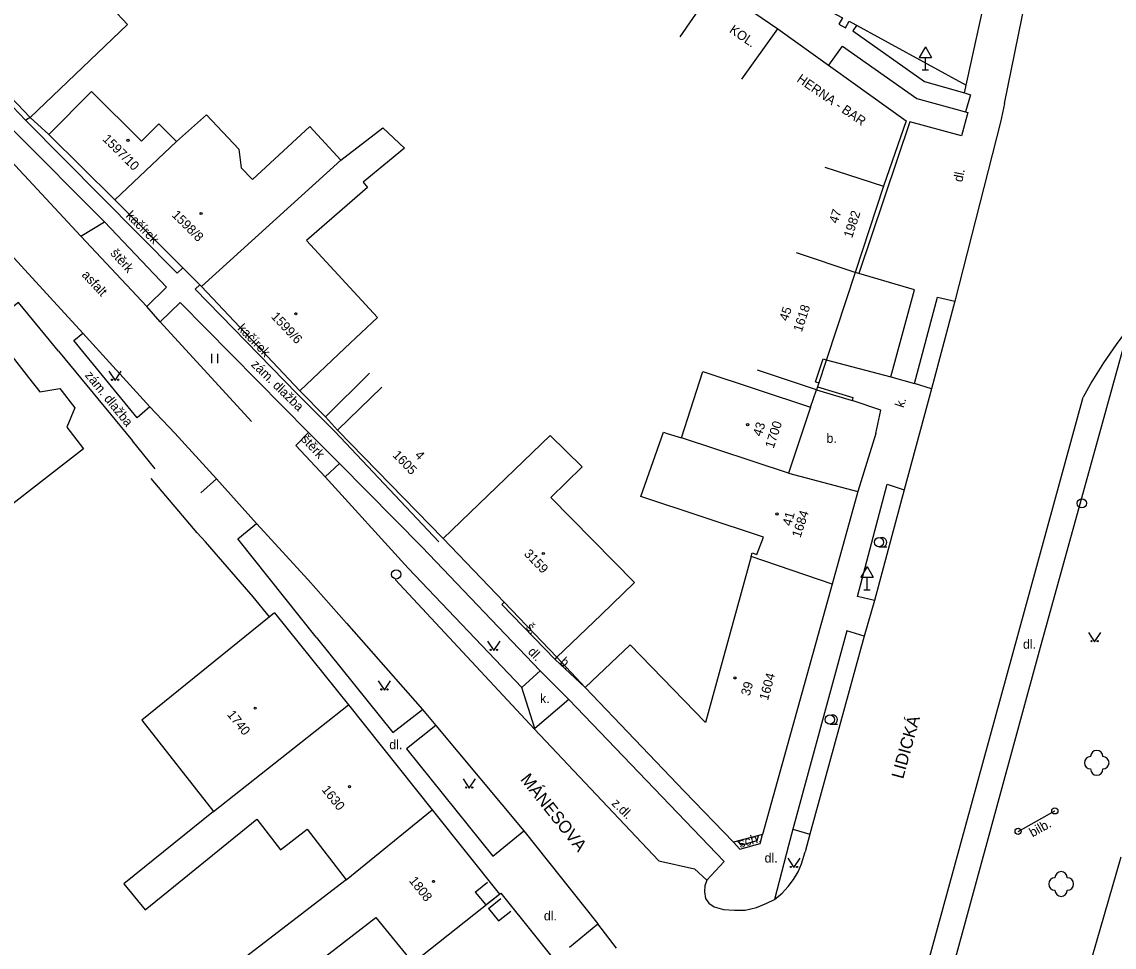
# Model space of a CAD drawing. Extents: x -584400 to -581602, y -1210894 to -1208793.
# Drawn here: x -582590.2 to -582501.8, y -1209795.7 to -1209720.8 of the extents above; entities that cross this region are included whole.
import ezdxf

# ---------------------------------------------------------------- set-up
doc = ezdxf.new("R2010")
doc.units = 0
for name, color, linetype in [('BUDOVY_MĚŘ', 7, 'Continuous'), ('BUDOVY_NEMĚŘ', 7, 'Continuous'), ('MAP_ZN_BP', 7, 'Continuous'), ('NÁZVY_ULIC_TOK_SMĚR', 7, 'Continuous'), ('POMOC_POPIS', 7, 'Continuous'), ('ROZHRANÍ_PLOCH', 7, 'Continuous'), ('ZELEŇ', 7, 'Continuous'), ('ZN_BUDOV', 7, 'Continuous'), ('ZN_DOPLŇKOVÉ', 7, 'Continuous'), ('ZN_KULTUR', 7, 'Continuous'), ('Č_POPIS_EVID', 7, 'Continuous'), ('Č_POPIS_ORIENT', 7, 'Continuous')]:
    doc.layers.add(name, color=color, linetype=linetype)

msp = doc.modelspace()

# ---------------------------------------------------------------- linework, layer by layer
at = {"layer": 'BUDOVY_MĚŘ'}
for points in [[(-582589.48, -1209728.52), (-582581.62, -1209720.99), (-582584.14, -1209718.28), (-582585.7, -1209716.6), (-582585.49, -1209713.68), (-582588.15, -1209710.88)], [(-582536.89, -1209722), (-582534.06, -1209717.88)], [(-582534.06, -1209717.88), (-582529, -1209721.35)], [(-582589.48, -1209728.52), (-582592.17, -1209725.75), (-582593.57, -1209724.3), (-582597.9, -1209719.83)], [(-582531.91, -1209725.42), (-582529, -1209721.35)], [(-582529, -1209721.35), (-582518.59, -1209728.8), (-582520.44, -1209734.09)], [(-582587.99, -1209729.89), (-582582.64, -1209735.2)], [(-582525.19, -1209732.54), (-582520.44, -1209734.09), (-582522.72, -1209741.07), (-582527.47, -1209739.49)], [(-582582.64, -1209735.2), (-582575.62, -1209742.21)], [(-582595.73, -1209739.64), (-582591.91, -1209744.64), (-582591.78, -1209744.81), (-582592.76, -1209745.58), (-582589.64, -1209749.56), (-582588.71, -1209750.74), (-582587.1, -1209750.45), (-582585.89, -1209752.02), (-582586.52, -1209753.6), (-582585.17, -1209755.34), (-582595.05, -1209762.99), (-582602.97, -1209752.84), (-582597.49, -1209748.6), (-582601.11, -1209743.85), (-582595.73, -1209739.64)], [(-582522.72, -1209741.07), (-582525.79, -1209750.32), (-582525.87, -1209750.56), (-582530.62, -1209748.98)], [(-582575.62, -1209742.21), (-582567.67, -1209750.64), (-582564.03, -1209747.2)], [(-582531.15, -1209764.06), (-582531.07, -1209763.77), (-582530.69, -1209763.88), (-582530.16, -1209762.48), (-582540.07, -1209759.21), (-582538.24, -1209754), (-582537.94, -1209754.11), (-582536.79, -1209754.46), (-582535.06, -1209749.08)], [(-582535.06, -1209749.08), (-582526.34, -1209751.98)], [(-582561.02, -1209750.36), (-582564.61, -1209753.84), (-582556.07, -1209762.6)], [(-582526.34, -1209751.98), (-582528.11, -1209757.32)], [(-582543.27, -1209768.78), (-582540.58, -1209766.17), (-582547.36, -1209759.28), (-582544.83, -1209756.81), (-582547.4, -1209754.25), (-582556.07, -1209762.6)], [(-582528.11, -1209757.32), (-582536.79, -1209754.46)], [(-582528.11, -1209757.32), (-582522.5, -1209758.8), (-582524.6, -1209766.3)], [(-582556.07, -1209762.6), (-582551.12, -1209767.75), (-582546.88, -1209772.21)], [(-582531.15, -1209764.06), (-582534.85, -1209777.5), (-582540.95, -1209771.2)], [(-582524.6, -1209766.3), (-582531.15, -1209764.06)], [(-582524.6, -1209766.3), (-582530.23, -1209786.56), (-582532.57, -1209787.18), (-582536.53, -1209783.08)], [(-582569.73, -1209768.61), (-582580.46, -1209777.31), (-582574.65, -1209784.69), (-582563.74, -1209776.06)], [(-582569.73, -1209768.61), (-582563.74, -1209776.06), (-582556.97, -1209784.56), (-582551.52, -1209791.39), (-582551.41, -1209791.29), (-582545.75, -1209798.38), (-582545.86, -1209798.48), (-582540.1, -1209805.68), (-582539.96, -1209805.54), (-582537.63, -1209808.59)], [(-582546.88, -1209772.21), (-582543.27, -1209768.78)], [(-582540.95, -1209771.2), (-582544.57, -1209774.65)], [(-582544.57, -1209774.65), (-582536.53, -1209783.08)], [(-582574.65, -1209784.69), (-582581.91, -1209790.54), (-582580.19, -1209792.65), (-582571.15, -1209785.31), (-582569.24, -1209787.8), (-582567.07, -1209786.13), (-582563.93, -1209790.21), (-582556.97, -1209784.56)], [(-582531, -1209891.48), (-582501.19, -1209788.37)], [(-582563.93, -1209790.21), (-582575.32, -1209798.99), (-582572.93, -1209802.1), (-582561.51, -1209793.26), (-582558.53, -1209796.93), (-582551.52, -1209791.39)]]:
    msp.add_lwpolyline(points, dxfattribs=at)
at = {"layer": 'BUDOVY_NEMĚŘ'}
for points in [[(-582587.99, -1209729.89), (-582584.54, -1209726.42), (-582580.47, -1209730.43), (-582579.08, -1209729.04), (-582577.66, -1209730.46), (-582582.64, -1209735.2)], [(-582577.66, -1209730.46), (-582575.22, -1209728.32), (-582572.6, -1209731.08), (-582572.41, -1209732.61), (-582571.51, -1209733.55), (-582566.87, -1209729.26), (-582564.34, -1209731.99), (-582575.62, -1209742.21)], [(-582564.34, -1209731.99), (-582560.95, -1209729.35), (-582559.2, -1209731), (-582562.55, -1209733.76), (-582562.19, -1209734.18), (-582567.12, -1209738.47), (-582561.39, -1209744.71), (-582564.03, -1209747.2)]]:
    msp.add_lwpolyline(points, dxfattribs=at)
at = {"layer": 'MAP_ZN_BP'}
for centre, radius in [((-582504.38, -1209759.751), 0.375), ((-582504.38, -1209759.751), 0.0005), ((-582559.87, -1209765.501), 0.375), ((-582559.87, -1209765.501), 0.0005)]:
    msp.add_circle(centre, radius, dxfattribs=at)
at = {"layer": 'ROZHRANÍ_PLOCH'}
for points in [[(-582510.65, -1209727.39), (-582508.39, -1209716.26), (-582507.83, -1209713.44), (-582505.53, -1209697.22), (-582504.18, -1209683.84), (-582503.93, -1209680.11), (-582503.77, -1209676.36), (-582503.68, -1209672.62), (-582503.67, -1209668.87), (-582503.74, -1209665.13), (-582503.9, -1209661.39), (-582504.09, -1209658.25), (-582504.76, -1209647.39), (-582509.01, -1209633.94)], [(-582610.88, -1209708.81), (-582610.57, -1209710.92), (-582608.06, -1209713.53), (-582594.6, -1209728.27), (-582585.39, -1209738.13), (-582580.06, -1209743.81), (-582578.45, -1209742.27), (-582583.48, -1209736.98)], [(-582539.25, -1209711.37), (-582539.89, -1209711.87), (-582535.38, -1209714.21), (-582531.74, -1209716.13), (-582527.72, -1209718.33), (-582523.76, -1209720.45), (-582524.04, -1209720.97), (-582523.5, -1209721.27), (-582523.22, -1209720.74), (-582513.74, -1209725.92)], [(-582513.87, -1209726.54), (-582511.63, -1209716.3)], [(-582522.62, -1209721.07), (-582522.92, -1209721.5), (-582517.11, -1209725.62), (-582513.87, -1209726.54), (-582513.39, -1209726.68), (-582513.81, -1209728.07)], [(-582524.86, -1209724.3), (-582523.76, -1209722.74), (-582517.73, -1209726.98), (-582513.6, -1209728.13), (-582514.13, -1209730.02), (-582518.31, -1209728.89), (-582522.44, -1209741.15)], [(-582605.96, -1209723.58), (-582603.08, -1209726.39), (-582600.29, -1209729.32), (-582596.41, -1209733.9), (-582592.88, -1209737.64), (-582585.24, -1209745.97)], [(-582592.47, -1209726.04), (-582589.87, -1209728.74)], [(-582510.65, -1209727.39), (-582510.96, -1209728.91), (-582514.67, -1209743.4)], [(-582589.87, -1209728.74), (-582589.69, -1209728.61), (-582589.48, -1209728.52)], [(-582589.87, -1209728.74), (-582577.6, -1209741.13)], [(-582583.48, -1209736.98), (-582590.84, -1209729.58)], [(-582585.39, -1209738.13), (-582583.48, -1209736.98)], [(-582577.15, -1209740.68), (-582577.6, -1209741.13)], [(-582522.44, -1209741.15), (-582522.72, -1209741.07)], [(-582519.83, -1209749.52), (-582517.92, -1209742.47), (-582522.44, -1209741.15)], [(-582575.77, -1209742.06), (-582576.15, -1209742.42), (-582567.89, -1209750.89), (-582564.84, -1209753.95)], [(-582578.96, -1209745.05), (-582580.06, -1209743.81)], [(-582566.96, -1209754.03), (-582577.34, -1209743.5), (-582578.96, -1209745.05)], [(-582517.92, -1209750.06), (-582516.07, -1209743.08), (-582514.67, -1209743.4)], [(-582514.67, -1209743.4), (-582516.55, -1209750.49)], [(-582571.57, -1209753.13), (-582578.96, -1209745.05)], [(-582507.66, -1209771.1), (-582500.55, -1209745.48)], [(-582500.55, -1209745.48), (-582501.62, -1209746.9), (-582502.63, -1209748.37), (-582503.57, -1209749.88), (-582504.28, -1209751.15)], [(-582585.95, -1209746.58), (-582585.24, -1209745.97), (-582579.8, -1209751.95), (-582580.82, -1209752.83), (-582585.95, -1209746.58)], [(-582525.93, -1209749.91), (-582525.32, -1209748.06), (-582525.07, -1209748.14)], [(-582525.07, -1209748.14), (-582519.83, -1209749.52)], [(-582562.04, -1209749.22), (-582565.59, -1209752.74)], [(-582525.93, -1209749.91), (-582525.68, -1209749.99)], [(-582519.83, -1209749.52), (-582517.92, -1209750.06)], [(-582516.55, -1209750.49), (-582517.92, -1209750.06)], [(-582565.59, -1209752.74), (-582567.67, -1209750.64)], [(-582516.55, -1209750.49), (-582518.76, -1209758.65)], [(-582537.11, -1209870.86), (-582528.91, -1209840.99), (-582521.79, -1209815.04), (-582517.06, -1209797.8), (-582504.28, -1209751.15)], [(-582520.66, -1209752.22), (-582522.98, -1209751.44)], [(-582574.4, -1209757.78), (-582577.78, -1209754.07), (-582579.8, -1209751.95)], [(-582521.06, -1209754.1), (-582520.66, -1209752.22)], [(-582564.61, -1209753.84), (-582565.59, -1209752.74)], [(-582568, -1209755.07), (-582566.96, -1209754.03)], [(-582564.47, -1209756.54), (-582566.96, -1209754.03)], [(-582556.42, -1209762.86), (-582564.84, -1209753.95)], [(-582521.06, -1209754.1), (-582522.5, -1209758.8)], [(-582565.63, -1209757.6), (-582568, -1209755.07)], [(-582564.47, -1209756.54), (-582565.63, -1209757.6)], [(-582557.78, -1209763.29), (-582564.47, -1209756.54)], [(-582575.69, -1209758.9), (-582574.4, -1209757.78)], [(-582574.4, -1209757.78), (-582571.17, -1209761.38)], [(-582558.9, -1209765.01), (-582565.63, -1209757.6)], [(-582522.55, -1209767.28), (-582520.15, -1209758.21)], [(-582518.76, -1209758.65), (-582521.17, -1209767.62)], [(-582520.15, -1209758.21), (-582518.76, -1209758.65)], [(-582566.36, -1209770.57), (-582572.68, -1209762.62), (-582571.17, -1209761.38)], [(-582571.17, -1209761.38), (-582567, -1209765.94), (-582563.9, -1209769.46)], [(-582557.78, -1209763.29), (-582548.24, -1209773.27)], [(-582549.71, -1209774.65), (-582558.9, -1209765.01)], [(-582548.67, -1209778.03), (-582559.95, -1209765.91)], [(-582551.12, -1209767.75), (-582551.32, -1209767.95), (-582547, -1209772.4), (-582546.88, -1209772.21)], [(-582521.17, -1209767.62), (-582522.55, -1209767.28)], [(-582521.17, -1209767.62), (-582521.99, -1209770.49)], [(-582563.9, -1209769.46), (-582557.75, -1209776.45)], [(-582523.41, -1209770.07), (-582527.76, -1209786.11), (-582528.12, -1209787.44)], [(-582521.99, -1209770.49), (-582523.41, -1209770.07)], [(-582566.36, -1209770.57), (-582560.13, -1209778.3), (-582557.75, -1209776.45)], [(-582521.99, -1209770.49), (-582526.39, -1209786.53), (-582526.78, -1209787.95)], [(-582515.08, -1209798.25), (-582507.66, -1209771.1)], [(-582544.57, -1209774.65), (-582547, -1209772.4)], [(-582549.71, -1209774.65), (-582548.2, -1209773.29)], [(-582548.24, -1209773.27), (-582545.89, -1209775.63)], [(-582548.65, -1209777.97), (-582549.71, -1209774.65)], [(-582545.89, -1209775.63), (-582548.65, -1209777.97)], [(-582533.32, -1209788.75), (-582545.89, -1209775.63)], [(-582557.75, -1209776.45), (-582556.67, -1209777.73)], [(-582556.67, -1209777.73), (-582559.05, -1209779.63), (-582552.06, -1209788.31), (-582549.54, -1209786.25)], [(-582556.67, -1209777.73), (-582549.54, -1209786.25)], [(-582548.67, -1209778.03), (-582544.6, -1209782.35), (-582538.61, -1209788.69), (-582535.73, -1209789.33), (-582534.74, -1209790.25), (-582534.89, -1209790.71), (-582534.93, -1209791.2), (-582534.84, -1209791.73), (-582534.58, -1209792.12), (-582534.14, -1209792.42), (-582533.38, -1209792.62), (-582532.49, -1209792.69), (-582531.62, -1209792.67), (-582530.7, -1209792.45), (-582529.89, -1209792.12), (-582529.25, -1209791.81)], [(-582509.54, -1209786.3), (-582506.57, -1209784.64)], [(-582549.54, -1209786.25), (-582543.55, -1209793.77)], [(-582532.57, -1209787.18), (-582532.05, -1209787.75)], [(-582532.24, -1209787.09), (-582531.95, -1209787.41)], [(-582531.95, -1209787.41), (-582530.66, -1209787.04)], [(-582530.66, -1209787.04), (-582530.56, -1209786.65)], [(-582530.41, -1209787.28), (-582530.23, -1209786.56)], [(-582532.05, -1209787.75), (-582530.41, -1209787.28)], [(-582528.12, -1209787.44), (-582529.25, -1209791.81)], [(-582529.25, -1209791.81), (-582528.63, -1209791.3), (-582528.14, -1209790.77), (-582527.72, -1209790.2), (-582527.35, -1209789.58), (-582527.06, -1209788.92), (-582526.78, -1209787.95)], [(-582534.74, -1209790.25), (-582533.32, -1209788.75)], [(-582553.49, -1209791.23), (-582552.47, -1209790.41)], [(-582553.49, -1209791.23), (-582552.62, -1209792.25)], [(-582552.62, -1209792.25), (-582551.63, -1209791.45)], [(-582552.39, -1209792.53), (-582551.4, -1209791.74)], [(-582552.39, -1209792.53), (-582551.58, -1209793.55)], [(-582551.58, -1209793.55), (-582550.59, -1209792.75)], [(-582545.84, -1209795.66), (-582543.55, -1209793.77)], [(-582542.03, -1209795.75), (-582543.55, -1209793.77)]]:
    msp.add_lwpolyline(points, dxfattribs=at)
at = {"layer": 'ZELEŇ'}
msp.add_lwpolyline([(-582527.76, -1209786.11), (-582526.39, -1209786.53)], dxfattribs=at)
for centre in [(-582503.18, -1209780.75), (-582506.06, -1209790.56)]:
    msp.add_circle(centre, 0.0005, dxfattribs=at)
for centre, start, end in [((-582503.18, -1209780.25), 0, 179.99999), ((-582503.68, -1209780.75), 89.99999, 269.99999), ((-582502.68, -1209780.75), 270, 89.99999), ((-582503.18, -1209781.25), 179.99999, 359.99999), ((-582506.06, -1209790.06), 0, 179.99999), ((-582506.56, -1209790.56), 89.99999, 269.99999), ((-582505.56, -1209790.56), 270, 89.99999), ((-582506.06, -1209791.06), 179.99999, 359.99999)]:
    msp.add_arc(centre, 0.5, start, end, dxfattribs=at)
at = {"layer": 'ZN_BUDOV'}
for centre in [(-582581.58, -1209730.37), (-582575.66, -1209736.3), (-582567.99, -1209744.41), (-582531.43, -1209753.39), (-582529.06, -1209760.61), (-582547.97, -1209763.81), (-582532.46, -1209773.88), (-582571.28, -1209776.33), (-582563.65, -1209782.68), (-582556.85, -1209790.35)]:
    msp.add_circle(centre, 0.0875, dxfattribs=at)
at = {"layer": 'ZN_DOPLŇKOVÉ'}
for p, q in [((-582517.05, -1209722.794), (-582517.55, -1209723.66)), ((-582517.05, -1209722.794), (-582516.55, -1209723.66)), ((-582517.55, -1209723.66), (-582516.55, -1209723.66)), ((-582517.05, -1209724.66), (-582517.05, -1209723.66)), ((-582517.3, -1209724.66), (-582516.8, -1209724.66)), ((-582521.77, -1209764.874), (-582522.27, -1209765.74)), ((-582521.77, -1209764.874), (-582521.27, -1209765.74)), ((-582522.27, -1209765.74), (-582521.27, -1209765.74)), ((-582521.77, -1209766.74), (-582521.77, -1209765.74)), ((-582522.02, -1209766.74), (-582521.52, -1209766.74))]:
    msp.add_line(p, q, dxfattribs=at)
for points in [[(-582589.48, -1209728.52), (-582587.99, -1209729.89)], [(-582587.92, -1209746.55), (-582590.43, -1209743.51), (-582591.91, -1209744.64)], [(-582587.19, -1209747.45), (-582587.92, -1209746.55)], [(-582587.19, -1209747.45), (-582581.2, -1209754.69)], [(-582526.34, -1209751.98), (-582525.87, -1209750.56)], [(-582525.87, -1209750.56), (-582522.98, -1209751.44)], [(-582525.79, -1209750.32), (-582522.91, -1209751.2), (-582522.98, -1209751.44)], [(-582579.38, -1209756.95), (-582581.2, -1209754.69)], [(-582575.97, -1209762.13), (-582579.69, -1209757.74)], [(-582575.31, -1209762.87), (-582575.97, -1209762.13)], [(-582571.44, -1209767.31), (-582575.31, -1209762.87)], [(-582570.13, -1209768.93), (-582571.44, -1209767.31)], [(-582546.88, -1209772.21), (-582544.57, -1209774.65)]]:
    msp.add_lwpolyline(points, dxfattribs=at)
for centre, radius in [((-582506.57, -1209784.64), 0.25), ((-582506.57, -1209784.64), 0.0005), ((-582509.541, -1209786.3), 0.25), ((-582509.541, -1209786.3), 0.0005)]:
    msp.add_circle(centre, radius, dxfattribs=at)
at = {"layer": 'ZN_KULTUR'}
for p, q in [((-582574.8, -1209748.405), (-582574.8, -1209747.655)), ((-582574.3, -1209748.405), (-582574.3, -1209747.655)), ((-582520.8, -1209763.275), (-582520.175, -1209763.275)), ((-582524.78, -1209777.625), (-582524.155, -1209777.625))]:
    msp.add_line(p, q, dxfattribs=at)
for points in [[(-582583.12, -1209749.05), (-582582.62, -1209749.8), (-582582.12, -1209749.05)], [(-582503.85, -1209770.21), (-582503.35, -1209770.96), (-582502.85, -1209770.21)], [(-582552.47, -1209770.91), (-582551.97, -1209771.66), (-582551.47, -1209770.91)], [(-582561.32, -1209774.11), (-582560.82, -1209774.86), (-582560.32, -1209774.11)], [(-582554.46, -1209782.05), (-582553.96, -1209782.8), (-582553.46, -1209782.05)], [(-582528.18, -1209788.48), (-582527.68, -1209789.23), (-582527.18, -1209788.48)]]:
    msp.add_lwpolyline(points, dxfattribs=at)
for centre, radius in [((-582582.87, -1209749.75), 0.05), ((-582582.37, -1209749.75), 0.05), ((-582520.8, -1209762.9), 0.375), ((-582503.6, -1209770.91), 0.05), ((-582503.1, -1209770.91), 0.05), ((-582552.22, -1209771.61), 0.05), ((-582551.72, -1209771.61), 0.05), ((-582561.07, -1209774.81), 0.05), ((-582560.57, -1209774.81), 0.05), ((-582524.78, -1209777.25), 0.375), ((-582554.21, -1209782.75), 0.05), ((-582553.71, -1209782.75), 0.05), ((-582527.93, -1209789.18), 0.05), ((-582527.43, -1209789.18), 0.05)]:
    msp.add_circle(centre, radius, dxfattribs=at)
for centre in [(-582520.55, -1209762.9), (-582524.53, -1209777.25)]:
    msp.add_arc(centre, 0.375, 249.49437, 109.04743, dxfattribs=at)

# ---------------------------------------------------------------- texts
at = {"layer": 'NÁZVY_ULIC_TOK_SMĚR'}
for s, rotation, p in [('LIDICKÁ', 74.6603, (-582518.85, -1209782.11)), ('MÁNESOVA', 308.5388, (-582549.87, -1209782.11))]:
    msp.add_text(s, height=1, rotation=rotation, dxfattribs=at).set_placement(p)
at = {"layer": 'POMOC_POPIS'}
for s, rotation, p in [('KOL.', 325.41648, (-582532.97, -1209721.59)), ('HERNA - BAR', 325.41648, (-582527.51, -1209725.57)), ('dl.', 78.64361, (-582514.06, -1209733.79)), ('kačírek', 314.72119, (-582581.79, -1209736.53)), ('štěrk', 312.07922, (-582583.05, -1209739.55)), ('asfalt', 313.17925, (-582585.37, -1209741.31)), ('kačírek', 314.28087, (-582572.76, -1209745.65)), ('zám. dlažba', 315.69975, (-582571.66, -1209748.58)), ('zám. dlažba', 309.09979, (-582585.1, -1209749.41)), ('k.', 71.68596, (-582518.82, -1209752.06)), ('štěrk', 312.95304, (-582567.62, -1209754.61)), ('š.', 314.15075, (-582549.43, -1209769.84)), ('dl.', 313.70872, (-582549.26, -1209771.82)), ('b.', 317.20261, (-582546.68, -1209772.66)), ('z.dl.', 315.69997, (-582542.49, -1209784.09)), ('bilb.', 29.20183, (-582508.38, -1209786.79)), ('sch.', 15.99154, (-582532.05, -1209787.65))]:
    msp.add_text(s, height=0.75, rotation=rotation, dxfattribs=at).set_placement(p)
for s, p in [('b.', (-582525.05, -1209754.86)), ('dl.', (-582509.15, -1209771.52)), ('k.', (-582548.23, -1209775.92)), ('dl.', (-582560.43, -1209779.65)), ('dl.', (-582530.06, -1209788.82)), ('dl.', (-582547.92, -1209793.5))]:
    msp.add_text(s, height=0.75, dxfattribs=at).set_placement(p)
at = {"layer": 'Č_POPIS_EVID'}
for s, rotation, p in [('47', 71.88609, (-582524.16, -1209737.16)), ('1982', 71.9105, (-582522.98, -1209738.33)), ('45', 71.66144, (-582528.19, -1209745.05)), ('1618', 71.9105, (-582527.05, -1209745.94)), ('43', 71.66201, (-582530.33, -1209754.39)), ('1700', 71.90998, (-582529.33, -1209755.36)), ('1605', 314.135, (-582560.21, -1209755.9)), ('4', 314.09495, (-582558.42, -1209755.91)), ('41', 74.39301, (-582527.91, -1209761.63)), ('1684', 71.90998, (-582527.16, -1209762.59)), ('3159', 314.18198, (-582549.58, -1209763.89)), ('1604', 74.47598, (-582529.79, -1209775.75)), ('39', 74.47598, (-582531.27, -1209775.38)), ('1740', 308.80019, (-582573.6, -1209776.86)), ('1630', 308.53628, (-582565.94, -1209782.94)), ('1808', 308.58814, (-582558.87, -1209790.31))]:
    msp.add_text(s, height=0.75, rotation=rotation, dxfattribs=at).set_placement(p)
at = {"layer": 'Č_POPIS_ORIENT'}
for s, rotation, p in [('1597/10', 315.20408, (-582583.69, -1209730.33)), ('1598/8', 315.04904, (-582578.08, -1209736.47)), ('1599/6', 313.33824, (-582570.04, -1209744.68))]:
    msp.add_text(s, height=0.75, rotation=rotation, dxfattribs=at).set_placement(p)

doc.saveas('drawing.dxf')
